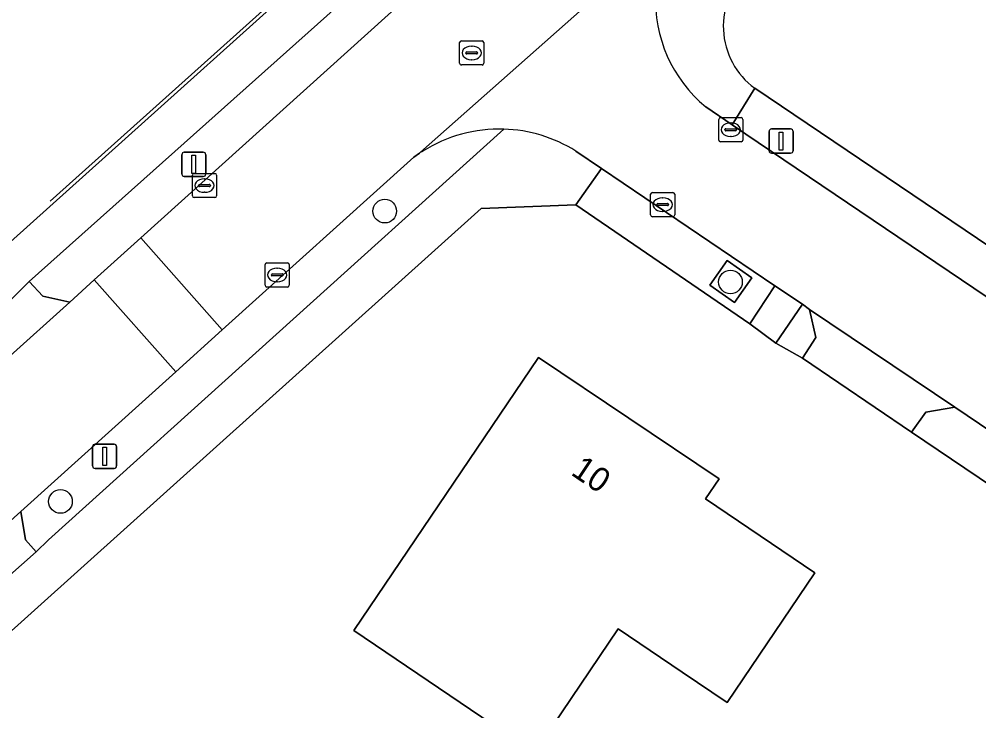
# Model space of a CAD drawing. Extents: x 163266 to 164362, y 381528 to 382286.
# Drawn here: x 163922.72 to 163962.41, y 381656.06 to 381684.66 of the extents above; entities that cross this region are included whole.
import ezdxf

# ---------------------------------------------------------------- set-up
doc = ezdxf.new("R2010")
doc.units = 0
for name, color, linetype in [('IMGEO_Boom', 7, 'Continuous'), ('IMGEO_Erf', 7, 'Continuous'), ('IMGEO_Groenvoorziening', 7, 'Continuous'), ('IMGEO_Haag', 7, 'Continuous'), ('IMGEO_Hek', 7, 'Continuous'), ('IMGEO_Kolk', 7, 'Continuous'), ('IMGEO_Lichtmast', 7, 'Continuous'), ('IMGEO_Pand', 7, 'Continuous'), ('IMGEO_Pand_nummerreeks', 7, 'Continuous'), ('IMGEO_Rijbaan_lokaal_open', 7, 'Continuous'), ('IMGEO_Rioolput', 7, 'Continuous'), ('IMGEO_Verkeersbordpaal', 7, 'Continuous'), ('IMGEO_Verkeerseiland_open', 7, 'Continuous'), ('IMGEO_Voetpad_halfverhard', 7, 'Continuous'), ('IMGEO_Voetpad_open', 7, 'Continuous')]:
    doc.layers.add(name, color=color, linetype=linetype)

msp = doc.modelspace()

# ---------------------------------------------------------------- linework, layer by layer
at = {"layer": 'IMGEO_Boom'}
for centre in [(163937.841, 381676.724), (163952.14, 381673.794), (163924.431, 381664.716)]:
    msp.add_circle(centre, 0.489, dxfattribs=at)
at = {"layer": 'IMGEO_Erf'}
for points in [[(163907.846, 381662.609), (163917.878, 381671.183), (163917.751, 381671.321), (163960.431, 381709.666), (163995.111, 381740.522)], [(163953.14, 381681.805), (163987.344, 381658.715), (163988.634, 381657.896), (163992.033, 381655.594), (163996.638, 381652.476), (164005.236, 381646.701), (164006.871, 381645.593), (164010.115, 381643.408), (164015.41, 381639.855), (164025.538, 381633.005), (164029.08, 381630.623), (164033.58, 381627.716), (164089.398, 381668.374), (164083.437, 381672.269), (164087.762, 381678.694)], [(163996.245, 381642.873), (163995.343, 381643.451), (163992.948, 381645.106), (163982.444, 381652.18), (163959.631, 381667.581), (163955.118, 381670.638), (163954.017, 381671.266), (163952.935, 381672.069), (163945.749, 381676.984), (163941.834, 381676.838), (163917.871, 381655.298), (163916.12, 381653.912), (163916.297, 381653.78), (163914.696, 381652.772), (163914.563, 381652.851), (163907.959, 381648.913)]]:
    msp.add_lwpolyline(points, dxfattribs=at)
msp.add_lwpolyline([(163947.496, 381659.442), (163944.382, 381654.824), (163944.041, 381654.318), (163936.57, 381659.376), (163944.196, 381670.671), (163951.666, 381665.651), (163951.108, 381664.821), (163955.624, 381661.765), (163952.007, 381656.401), (163950.141, 381657.659)], close=True, dxfattribs=at)
msp.add_arc((163955.034, 381684.374), 3.192, 132.0519, 233.6046, dxfattribs=at)
at = {"layer": 'IMGEO_Groenvoorziening'}
for points in [[(163941.352, 381687.896), (163940.274, 381689.098), (163938.9, 381687.899), (163923.136, 381673.808), (163923.696, 381673.208), (163924.816, 381672.964), (163925.83, 381673.877), (163927.758, 381675.613)], [(163953.022, 381673.971), (163951.996, 381674.686), (163951.282, 381673.66), (163952.307, 381672.945)]]:
    msp.add_lwpolyline(points, close=True, dxfattribs=at)
msp.add_lwpolyline([(163939.414, 381679.206), (163939.322, 381679.159), (163939.273, 381679.115), (163939.045, 381678.955), (163931.115, 381671.809), (163929.199, 381670.083), (163922.79, 381664.306), (163922.988, 381663.132), (163923.429, 381662.631), (163923.941, 381663.122), (163942.762, 381680.116)], dxfattribs=at)
msp.add_arc((163942.58, 381674.171), 5.948, 88.2482, 122.1636, dxfattribs=at)
at = {"layer": 'IMGEO_Haag'}
for points in [[(163941.352, 381687.896), (163940.274, 381689.098), (163938.9, 381687.899), (163923.136, 381673.808), (163923.696, 381673.208), (163924.816, 381672.964), (163925.83, 381673.877), (163927.758, 381675.613)], [(163953.022, 381673.971), (163951.996, 381674.686), (163951.282, 381673.66), (163952.307, 381672.945)]]:
    msp.add_lwpolyline(points, close=True, dxfattribs=at)
msp.add_lwpolyline([(163939.414, 381679.206), (163939.322, 381679.159), (163939.273, 381679.115), (163939.045, 381678.955), (163931.115, 381671.809), (163929.199, 381670.083), (163922.79, 381664.306), (163922.988, 381663.132), (163923.429, 381662.631), (163923.941, 381663.122), (163942.762, 381680.116)], dxfattribs=at)
msp.add_arc((163942.58, 381674.171), 5.948, 88.2482, 122.1636, dxfattribs=at)
at = {"layer": 'IMGEO_Hek'}
msp.add_lwpolyline([(163924.002, 381677.14), (163990.733, 381736.967)], dxfattribs=at)
at = {"layer": 'IMGEO_Kolk'}
for p, q in [((163951.652, 381679.665), (163951.652, 381680.517)), ((163951.727, 381680.591), (163952.579, 381680.591)), ((163952.14, 381680.371), (163952.165, 381680.371)), ((163952.653, 381680.517), (163952.653, 381679.665)), ((163951.911, 381680.085), (163951.911, 381680.097)), ((163952.349, 381680.048), (163951.951, 381680.048)), ((163951.954, 381680.134), (163952.352, 381680.134)), ((163952.395, 381680.097), (163952.395, 381680.085)), ((163952.579, 381679.591), (163951.727, 381679.591)), ((163952.163, 381679.811), (163952.138, 381679.811)), ((163929.962, 381678.282), (163930.814, 381678.282)), ((163929.887, 381677.356), (163929.887, 381678.208)), ((163930.375, 381678.062), (163930.4, 381678.062)), ((163930.888, 381678.208), (163930.888, 381677.356)), ((163930.146, 381677.776), (163930.146, 381677.788)), ((163930.584, 381677.739), (163930.186, 381677.739)), ((163930.189, 381677.825), (163930.587, 381677.825)), ((163930.398, 381677.502), (163930.373, 381677.502)), ((163930.63, 381677.788), (163930.63, 381677.776)), ((163948.909, 381677.494), (163949.761, 381677.494)), ((163930.814, 381677.282), (163929.962, 381677.282)), ((163948.834, 381676.568), (163948.834, 381677.42)), ((163949.322, 381677.274), (163949.347, 381677.274)), ((163949.835, 381677.42), (163949.835, 381676.568)), ((163949.093, 381676.988), (163949.093, 381677)), ((163949.531, 381676.951), (163949.133, 381676.951)), ((163949.136, 381677.037), (163949.534, 381677.037)), ((163949.345, 381676.714), (163949.32, 381676.714)), ((163949.577, 381677), (163949.577, 381676.988)), ((163949.761, 381676.494), (163948.909, 381676.494)), ((163932.893, 381673.658), (163932.893, 381674.51)), ((163932.968, 381674.584), (163933.82, 381674.584)), ((163933.381, 381674.364), (163933.406, 381674.364)), ((163933.894, 381674.51), (163933.894, 381673.658)), ((163933.152, 381674.078), (163933.152, 381674.09)), ((163933.59, 381674.041), (163933.192, 381674.041)), ((163933.195, 381674.127), (163933.593, 381674.127)), ((163933.636, 381674.09), (163933.636, 381674.078)), ((163933.82, 381673.584), (163932.968, 381673.584)), ((163933.404, 381673.804), (163933.379, 381673.804))]:
    msp.add_line(p, q, dxfattribs=at)
for points in [[(163951.652, 381679.665), (163951.652, 381680.517)], [(163951.727, 381680.591), (163952.579, 381680.591)], [(163952.653, 381680.517), (163952.653, 381679.665)], [(163952.579, 381679.591), (163951.727, 381679.591)], [(163929.962, 381678.282), (163930.814, 381678.282)], [(163929.887, 381677.356), (163929.887, 381678.208)], [(163930.888, 381678.208), (163930.888, 381677.356)], [(163948.909, 381677.494), (163949.761, 381677.494)], [(163930.814, 381677.282), (163929.962, 381677.282)], [(163948.834, 381676.568), (163948.834, 381677.42)], [(163949.835, 381677.42), (163949.835, 381676.568)], [(163949.761, 381676.494), (163948.909, 381676.494)], [(163932.893, 381673.658), (163932.893, 381674.51)], [(163932.968, 381674.584), (163933.82, 381674.584)], [(163933.894, 381674.51), (163933.894, 381673.658)], [(163933.82, 381673.584), (163932.968, 381673.584)]]:
    msp.add_lwpolyline(points, dxfattribs=at)
for centre, radius, start, end in [((163951.729, 381680.515), 0.0765, 91.552, 178.448), ((163951.729, 381680.515), 0.0765, 91.552, 178.448), ((163952.577, 381680.515), 0.0765, 1.552, 88.448), ((163952.577, 381680.515), 0.0765, 1.552, 88.448), ((163951.951, 381680.094), 0.0403, 85.8775, 175.7526), ((163951.948, 381680.084), 0.0366, 178.938, 274.7102), ((163952.352, 381680.091), 0.043, 264.8664, 352.4533), ((163952.356, 381680.096), 0.0386, 1.7309, 96.639), ((163951.729, 381679.667), 0.0765, 181.552, 268.448), ((163951.729, 381679.667), 0.0765, 181.552, 268.448), ((163952.577, 381679.667), 0.0765, 271.552, 358.448), ((163952.577, 381679.667), 0.0765, 271.552, 358.448), ((163929.964, 381678.206), 0.0765, 91.552, 178.448), ((163929.964, 381678.206), 0.0765, 91.552, 178.448), ((163930.812, 381678.206), 0.0765, 1.552, 88.448), ((163930.812, 381678.206), 0.0765, 1.552, 88.448), ((163930.186, 381677.785), 0.0403, 85.8775, 175.7526), ((163930.183, 381677.775), 0.0366, 178.938, 274.7102), ((163930.587, 381677.782), 0.043, 264.8664, 352.4533), ((163930.591, 381677.787), 0.0386, 1.7309, 96.639), ((163948.911, 381677.418), 0.0765, 91.552, 178.448), ((163948.911, 381677.418), 0.0765, 91.552, 178.448), ((163949.759, 381677.418), 0.0765, 1.552, 88.448), ((163949.759, 381677.418), 0.0765, 1.552, 88.448), ((163929.964, 381677.358), 0.0765, 181.552, 268.448), ((163929.964, 381677.358), 0.0765, 181.552, 268.448), ((163930.812, 381677.358), 0.0765, 271.552, 358.448), ((163930.812, 381677.358), 0.0765, 271.552, 358.448), ((163949.133, 381676.997), 0.0403, 85.8775, 175.7526), ((163949.13, 381676.987), 0.0366, 178.938, 274.7102), ((163949.534, 381676.994), 0.043, 264.8664, 352.4533), ((163949.538, 381676.999), 0.0386, 1.7309, 96.639), ((163948.911, 381676.57), 0.0765, 181.552, 268.448), ((163948.911, 381676.57), 0.0765, 181.552, 268.448), ((163949.759, 381676.57), 0.0765, 271.552, 358.448), ((163949.759, 381676.57), 0.0765, 271.552, 358.448), ((163932.97, 381674.508), 0.0765, 91.552, 178.448), ((163932.97, 381674.508), 0.0765, 91.552, 178.448), ((163933.818, 381674.508), 0.0765, 1.552, 88.448), ((163933.818, 381674.508), 0.0765, 1.552, 88.448), ((163933.192, 381674.087), 0.0403, 85.8775, 175.7526), ((163933.189, 381674.077), 0.0366, 178.938, 274.7102), ((163933.593, 381674.084), 0.043, 264.8664, 352.4533), ((163933.597, 381674.089), 0.0386, 1.7309, 96.639), ((163932.97, 381673.66), 0.0765, 181.552, 268.448), ((163932.97, 381673.66), 0.0765, 181.552, 268.448), ((163933.818, 381673.66), 0.0765, 271.552, 358.448), ((163933.818, 381673.66), 0.0765, 271.552, 358.448)]:
    msp.add_arc(centre, radius, start, end, dxfattribs=at)
for centre, major_axis, ratio, start_param, end_param in [((163952.139, 381680.091), (-0.387, 0.002), 0.722429, 4.712389, 7.853982), ((163952.164, 381680.091), (-0.39, 0.002), 0.717154, 1.570796, 4.712389), ((163930.374, 381677.782), (-0.387, 0.002), 0.722429, 4.712389, 7.853982), ((163930.399, 381677.782), (-0.39, 0.002), 0.717154, 1.570796, 4.712389), ((163949.321, 381676.994), (-0.387, 0.002), 0.722429, 4.712389, 7.853982), ((163949.346, 381676.994), (-0.39, 0.002), 0.717154, 1.570796, 4.712389), ((163933.38, 381674.084), (-0.387, 0.002), 0.722429, 4.712389, 7.853982), ((163933.405, 381674.084), (-0.39, 0.002), 0.717154, 1.570796, 4.712389)]:
    msp.add_ellipse(centre, major_axis=major_axis, ratio=ratio, start_param=start_param, end_param=end_param, dxfattribs=at)
at = {"layer": 'IMGEO_Lichtmast'}
for p, q in [((163953.737, 381679.221), (163953.737, 381680.021)), ((163953.737, 381680.021), (163953.737, 381679.221)), ((163953.837, 381680.121), (163954.627, 381680.121)), ((163954.627, 381680.121), (163953.837, 381680.121)), ((163954.727, 381680.021), (163954.727, 381679.221)), ((163954.727, 381679.221), (163954.727, 381680.021)), ((163954.627, 381679.121), (163953.837, 381679.121)), ((163953.837, 381679.121), (163954.627, 381679.121)), ((163925.759, 381666.183), (163925.759, 381666.983)), ((163925.759, 381666.983), (163925.759, 381666.183)), ((163925.859, 381667.083), (163926.649, 381667.083)), ((163926.649, 381667.083), (163925.859, 381667.083)), ((163926.749, 381666.983), (163926.749, 381666.183)), ((163926.749, 381666.183), (163926.749, 381666.983)), ((163926.649, 381666.083), (163925.859, 381666.083)), ((163925.859, 381666.083), (163926.649, 381666.083))]:
    msp.add_line(p, q, dxfattribs=at)
for points in [[(163954.157, 381679.996), (163954.307, 381679.996), (163954.307, 381679.246), (163954.157, 381679.246), (163954.157, 381679.996)], [(163926.179, 381666.958), (163926.329, 381666.958), (163926.329, 381666.208), (163926.179, 381666.208), (163926.179, 381666.958)]]:
    msp.add_lwpolyline(points, dxfattribs=at)
for centre, start, end in [((163953.837, 381680.021), 90, 180), ((163953.837, 381680.021), 90, 180), ((163954.627, 381680.021), 0, 90), ((163954.627, 381680.021), 360, 90), ((163953.837, 381679.221), 180, 270), ((163953.837, 381679.221), 180, 270), ((163954.627, 381679.221), 270, 0), ((163954.627, 381679.221), 270, 0), ((163925.859, 381666.983), 90, 180), ((163925.859, 381666.983), 90, 180), ((163926.649, 381666.983), 0, 90), ((163926.649, 381666.983), 360, 90), ((163925.859, 381666.183), 180, 270), ((163925.859, 381666.183), 180, 270), ((163926.649, 381666.183), 270, 0), ((163926.649, 381666.183), 270, 0)]:
    msp.add_arc(centre, 0.1, start, end, dxfattribs=at)
at = {"layer": 'IMGEO_Pand'}
msp.add_lwpolyline([(163950.141, 381657.659), (163952.007, 381656.401), (163955.624, 381661.765), (163951.108, 381664.821), (163951.666, 381665.651), (163944.196, 381670.671), (163936.57, 381659.376), (163944.041, 381654.318), (163944.382, 381654.824), (163947.496, 381659.442)], close=True, dxfattribs=at)
at = {"layer": 'IMGEO_Rijbaan_lokaal_open'}
for points in [[(163998.759, 381739.889), (163997.915, 381738.698), (163942.403, 381688.848), (163941.352, 381687.896), (163927.758, 381675.613), (163931.115, 381671.809), (163939.045, 381678.955), (163939.273, 381679.115), (163939.322, 381679.159), (163950.08, 381688.697)], [(163950.08, 381688.697), (163939.322, 381679.159), (163939.414, 381679.206)], [(164015.971, 381625.888), (164013.646, 381622.405), (164012.509, 381620.887), (164016.977, 381615.741), (164022.77, 381619.803), (164031.894, 381626.47), (164028.622, 381628.658), (164023.953, 381631.846), (164015.067, 381637.843), (164008.446, 381642.312), (164005.852, 381644.045), (164004.234, 381645.094), (163996.278, 381650.48), (163990.316, 381654.521), (163987.575, 381656.364), (163986.367, 381657.209), (163952.78, 381679.91), (163952.211, 381680.297), (163951.114, 381681.043)], [(163945.742, 381679.21), (163946.802, 381678.493), (163953.968, 381673.637), (163955.114, 381672.879), (163955.409, 381672.662), (163961.419, 381668.614), (163982.748, 381654.212), (163994.675, 381646.16), (163996.418, 381644.99), (163997.307, 381644.394), (164016.322, 381631.573), (164015.239, 381629.962)], [(163917.711, 381659.728), (163922.79, 381664.306), (163929.199, 381670.083), (163925.83, 381673.877), (163924.816, 381672.964), (163919.599, 381668.268)]]:
    msp.add_lwpolyline(points, dxfattribs=at)
msp.add_lwpolyline([(163931.115, 381671.809), (163927.758, 381675.613), (163925.83, 381673.877), (163929.199, 381670.083)], close=True, dxfattribs=at)
for centre, radius, start, end in [((163954.717, 381685.427), 5.675, 177.0228, 230.5836), ((163942.58, 381674.171), 5.948, 88.2482, 122.1636), ((163942.585, 381674.18), 5.938, 57.8854, 88.2933)]:
    msp.add_arc(centre, radius, start, end, dxfattribs=at)
at = {"layer": 'IMGEO_Rioolput'}
for p, q in [((163940.938, 381682.842), (163940.938, 381683.694)), ((163941.013, 381683.768), (163941.865, 381683.768)), ((163941.426, 381683.548), (163941.451, 381683.548)), ((163941.939, 381683.694), (163941.939, 381682.842)), ((163941.197, 381683.262), (163941.197, 381683.274)), ((163941.635, 381683.225), (163941.237, 381683.225)), ((163941.24, 381683.311), (163941.638, 381683.311)), ((163941.681, 381683.274), (163941.681, 381683.262)), ((163941.865, 381682.768), (163941.013, 381682.768)), ((163941.449, 381682.988), (163941.424, 381682.988))]:
    msp.add_line(p, q, dxfattribs=at)
for points in [[(163940.938, 381682.842), (163940.938, 381683.694)], [(163941.013, 381683.768), (163941.865, 381683.768)], [(163941.939, 381683.694), (163941.939, 381682.842)], [(163941.865, 381682.768), (163941.013, 381682.768)]]:
    msp.add_lwpolyline(points, dxfattribs=at)
for centre, radius, start, end in [((163941.015, 381683.692), 0.0765, 91.552, 178.448), ((163941.015, 381683.692), 0.0765, 91.552, 178.448), ((163941.863, 381683.692), 0.0765, 1.552, 88.448), ((163941.863, 381683.692), 0.0765, 1.552, 88.448), ((163941.237, 381683.271), 0.0403, 85.8775, 175.7526), ((163941.234, 381683.261), 0.0366, 178.938, 274.7102), ((163941.638, 381683.268), 0.043, 264.8664, 352.4533), ((163941.642, 381683.273), 0.0386, 1.7309, 96.639), ((163941.015, 381682.844), 0.0765, 181.552, 268.448), ((163941.015, 381682.844), 0.0765, 181.552, 268.448), ((163941.863, 381682.844), 0.0765, 271.552, 358.448), ((163941.863, 381682.844), 0.0765, 271.552, 358.448)]:
    msp.add_arc(centre, radius, start, end, dxfattribs=at)
for centre, major_axis, ratio, start_param, end_param in [((163941.425, 381683.268), (-0.387, 0.002), 0.722429, 4.712389, 7.853982), ((163941.45, 381683.268), (-0.39, 0.002), 0.717154, 1.570796, 4.712389)]:
    msp.add_ellipse(centre, major_axis=major_axis, ratio=ratio, start_param=start_param, end_param=end_param, dxfattribs=at)
at = {"layer": 'IMGEO_Verkeersbordpaal'}
for p, q in [((163929.449, 381678.259), (163929.449, 381679.059)), ((163929.449, 381679.059), (163929.449, 381678.259)), ((163929.549, 381679.159), (163930.339, 381679.159)), ((163930.339, 381679.159), (163929.549, 381679.159)), ((163930.439, 381679.059), (163930.439, 381678.259)), ((163930.439, 381678.259), (163930.439, 381679.059)), ((163930.339, 381678.159), (163929.549, 381678.159)), ((163929.549, 381678.159), (163930.339, 381678.159))]:
    msp.add_line(p, q, dxfattribs=at)
msp.add_lwpolyline([(163929.869, 381679.034), (163930.019, 381679.034), (163930.019, 381678.284), (163929.869, 381678.284), (163929.869, 381679.034)], dxfattribs=at)
for centre, start, end in [((163929.549, 381679.059), 90, 180), ((163929.549, 381679.059), 90, 180), ((163930.339, 381679.059), 0, 90), ((163930.339, 381679.059), 360, 90), ((163929.549, 381678.259), 180, 270), ((163929.549, 381678.259), 180, 270), ((163930.339, 381678.259), 270, 0), ((163930.339, 381678.259), 270, 0)]:
    msp.add_arc(centre, 0.1, start, end, dxfattribs=at)
at = {"layer": 'IMGEO_Verkeerseiland_open'}
msp.add_lwpolyline([(163953.968, 381673.637), (163952.935, 381672.069), (163954.017, 381671.266), (163955.114, 381672.879)], close=True, dxfattribs=at)
at = {"layer": 'IMGEO_Voetpad_halfverhard'}
for points in [[(163952.78, 381679.91), (163986.367, 381657.209), (163987.344, 381658.715), (163953.14, 381681.805), (163952.211, 381680.297)], [(163953.968, 381673.637), (163946.802, 381678.493), (163945.749, 381676.984), (163952.935, 381672.069)], [(163952.307, 381672.945), (163951.282, 381673.66), (163951.996, 381674.686), (163953.022, 381673.971)], [(163955.409, 381672.662), (163955.114, 381672.879), (163954.017, 381671.266), (163955.118, 381670.638), (163955.668, 381671.501)], [(163961.419, 381668.614), (163960.224, 381668.407), (163959.631, 381667.581), (163982.444, 381652.18), (163983.067, 381653.004), (163982.748, 381654.212)]]:
    msp.add_lwpolyline(points, close=True, dxfattribs=at)
at = {"layer": 'IMGEO_Voetpad_open'}
for points in [[(163995.111, 381740.522), (163960.431, 381709.666), (163917.751, 381671.321), (163917.878, 381671.183), (163907.846, 381662.609)], [(163902.286, 381659.109), (163900.588, 381658.268), (163901.437, 381656.675), (163908.824, 381661.296), (163909.942, 381659.876), (163911.229, 381660.85), (163910.092, 381662.118), (163919.183, 381669.863), (163923.136, 381673.808), (163938.9, 381687.899)], [(163951.114, 381681.043), (163952.211, 381680.297), (163953.14, 381681.805)], [(163942.762, 381680.116), (163923.941, 381663.122), (163923.429, 381662.631), (163919.418, 381659.091), (163918.114, 381657.894), (163915.606, 381655.796), (163914.542, 381654.925), (163913.059, 381655.894), (163911.734, 381654.932), (163913.023, 381654.044), (163912.044, 381653.452), (163906.295, 381650.033), (163904.646, 381649.112), (163900.305, 381647.52), (163889.487, 381643.701)], [(163907.959, 381648.913), (163914.563, 381652.851), (163914.696, 381652.772), (163916.297, 381653.78), (163916.12, 381653.912), (163917.871, 381655.298), (163941.834, 381676.838), (163945.749, 381676.984), (163946.802, 381678.493), (163945.742, 381679.21)]]:
    msp.add_lwpolyline(points, dxfattribs=at)
for points in [[(163919.599, 381668.268), (163924.816, 381672.964), (163923.696, 381673.208), (163923.136, 381673.808), (163919.183, 381669.863), (163919.566, 381669.451)], [(163955.409, 381672.662), (163955.668, 381671.501), (163955.118, 381670.638), (163959.631, 381667.581), (163960.224, 381668.407), (163961.419, 381668.614)], [(163922.79, 381664.306), (163917.711, 381659.728), (163918.817, 381659.523), (163919.418, 381659.091), (163923.429, 381662.631), (163922.988, 381663.132)]]:
    msp.add_lwpolyline(points, close=True, dxfattribs=at)
for centre, radius, start, end in [((163955.034, 381684.374), 3.192, 132.0519, 233.6046), ((163954.717, 381685.427), 5.675, 177.0228, 230.5836), ((163942.585, 381674.18), 5.938, 57.8854, 88.2933)]:
    msp.add_arc(centre, radius, start, end, dxfattribs=at)

# ---------------------------------------------------------------- texts
at = {"layer": 'IMGEO_Pand_nummerreeks'}
msp.add_text('10', height=1, rotation=326.1, dxfattribs=at).set_placement((163945.497, 381665.845))

doc.saveas('drawing.dxf')
